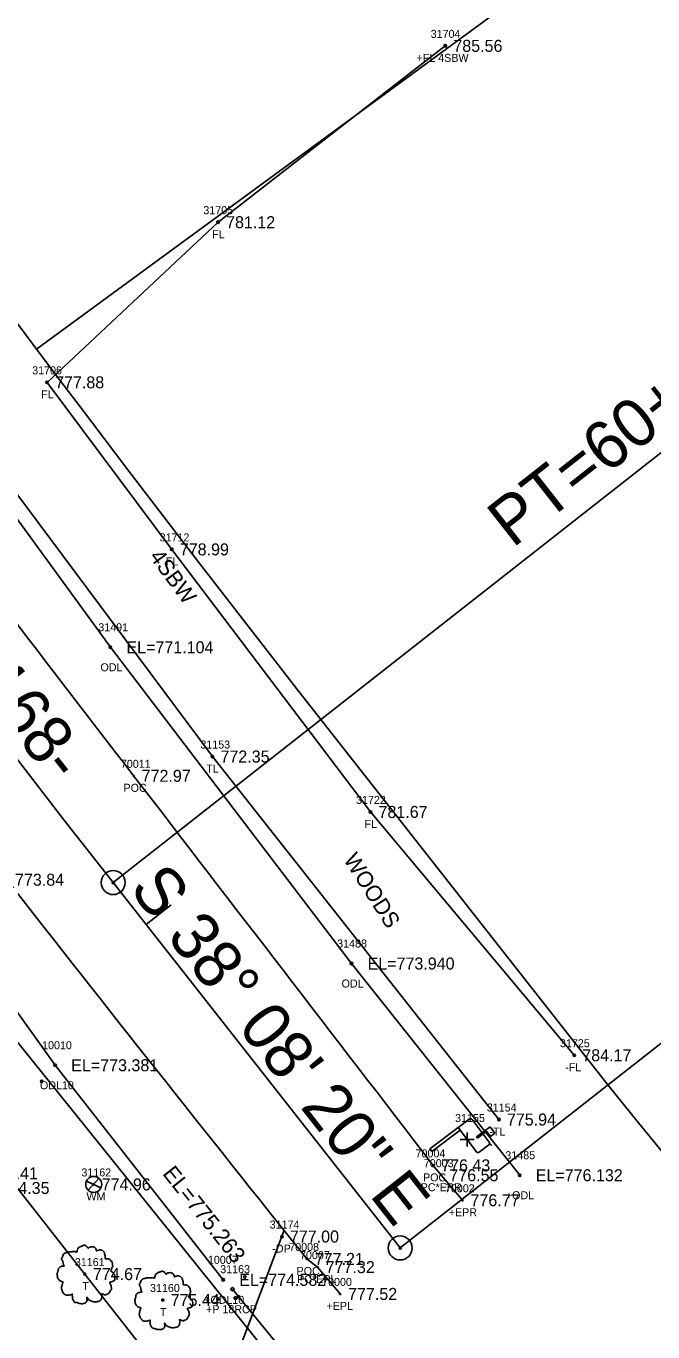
# Model space of a CAD drawing. Extents: x 1375131 to 1378678, y 999028 to 1004053.
# Drawn here: x 1378126.3 to 1378204.6, y 1000372 to 1000535.2 of the extents above; entities that cross this region are included whole.
import ezdxf

# ---------------------------------------------------------------- set-up
doc = ezdxf.new("R2010")
doc.units = 0
for name, color, linetype in [('Default', 7, 'Continuous'), ('RD_EX_BldgApp', 7, 'Continuous'), ('RD_EX_DR_Pipe', 7, 'Continuous'), ('RD_EX_DR_Pipe_txCode', 7, 'Continuous'), ('RD_EX_Driveway', 7, 'Continuous'), ('RD_EX_Driveway_txCode', 7, 'Continuous'), ('RD_EX_DV_Prop', 7, 'Continuous'), ('RD_EX_Fence_Other', 7, 'Continuous'), ('RD_EX_Fence_Other_txCode', 7, 'Continuous'), ('RD_EX_H2O', 7, 'Continuous'), ('RD_EX_H2O_txCode', 7, 'Continuous'), ('RD_EX_Road', 7, 'Continuous'), ('RD_EX_Road_txCode', 7, 'Continuous'), ('RD_EX_RW', 7, 'Continuous'), ('RD_EX_SU_Elec', 7, 'Continuous'), ('RD_EX_TX_Driveway_ELEV', 7, 'Continuous'), ('RD_EX_TX_Fence_Other_ELEV', 7, 'Continuous'), ('RD_EX_TX_H2O_ELEV', 7, 'Continuous'), ('RD_EX_TX_Road_ELEV', 7, 'Continuous'), ('RD_EX_TX_UT_ELEV', 7, 'Continuous'), ('RD_EX_TX_VEG_ELEV', 7, 'Continuous'), ('RD_EX_UT', 7, 'Continuous'), ('RD_EX_UT_txCode', 7, 'Continuous'), ('RD_EX_VEG', 7, 'Continuous'), ('RD_EX_VEG_txCode', 7, 'Continuous'), ('RD_HC_Cl', 7, 'Continuous'), ('RD_HC_Data', 7, 'Continuous'), ('RD_HC_Data_Tic', 7, 'Continuous'), ('RD_SMD_Locator', 7, 'Continuous'), ('RD_TX_Misc2', 7, 'Continuous'), ('RD_TX_Pipe_ElevEX', 7, 'Continuous')]:
    doc.layers.add(name, color=color, linetype=linetype)

msp = doc.modelspace()

# ---------------------------------------------------------------- linework, layer by layer
at = {"layer": 'Default'}
for p, q in [((1378181.41, 1000396.94), (1378181.41, 1000395.19)), ((1378182.28, 1000396.07), (1378180.53, 1000396.07))]:
    msp.add_line(p, q, dxfattribs=at)
at = {"layer": 'RD_EX_BldgApp'}
for p, q in [((1378180.26, 1000397.58), (1378181.66, 1000398.63)), ((1378182.01, 1000398.58), (1378184.14, 1000395.76)), ((1378180.26, 1000397.58), (1378176.74, 1000394.92)), ((1378180.52, 1000397.24), (1378177, 1000394.58)), ((1378182.55, 1000394.56), (1378180.26, 1000397.58)), ((1378182.58, 1000396.41), (1378184.25, 1000397.68)), ((1378183.82, 1000397.12), (1378182.69, 1000396.26)), ((1378184.33, 1000396.45), (1378183.82, 1000397.12)), ((1378184.25, 1000397.68), (1378184.87, 1000396.86)), ((1378184.87, 1000396.86), (1378184.33, 1000396.45)), ((1378182.69, 1000396.26), (1378182.58, 1000396.41)), ((1378184.09, 1000395.41), (1378182.9, 1000394.51)), ((1378184.09, 1000395.41), (1378184.29, 1000395.56)), ((1378184.29, 1000395.56), (1378184.44, 1000395.36)), ((1378184.44, 1000395.36), (1378184.34, 1000395.29)), ((1378176.74, 1000394.92), (1378177, 1000394.58))]:
    msp.add_line(p, q, dxfattribs=at)
for centre, start, end in [((1378181.81, 1000398.43), 37.0668, 127.0668), ((1378183.94, 1000395.61), 307.0668, 37.0668), ((1378182.74, 1000394.71), 217.0668, 307.0668)]:
    msp.add_arc(centre, 0.25, start, end, dxfattribs=at)
at = {"layer": 'RD_EX_DR_Pipe'}
msp.add_line((1378152.08, 1000377.38), (1378177.88, 1000345.8), dxfattribs=at)
at = {"layer": 'RD_EX_Driveway'}
msp.add_lwpolyline([(1378148.02, 1000354.03), (1378152.55, 1000368.83), (1378158.54, 1000384.74)], dxfattribs=at)
at = {"layer": 'RD_EX_DV_Prop'}
msp.add_line((1378127.6, 1000494.84), (1378498.59, 1000766.64), dxfattribs=at)
at = {"layer": 'RD_EX_Fence_Other'}
msp.add_lwpolyline([(1378178.67, 1000532.72), (1378150.28, 1000510.69), (1378128.92, 1000490.68), (1378144.5, 1000469.81), (1378169.32, 1000437.01), (1378194.78, 1000406.61)], dxfattribs=at)
at = {"layer": 'RD_EX_H2O'}
for points in [[(1378150.92, 1000378.55), (1378129.93, 1000405.36), (1378103.43, 1000442.38), (1378075.97, 1000479.61), (1378048.05, 1000515.88), (1378024, 1000553.21), (1377996.39, 1000591.76), (1377970.53, 1000631.66), (1377963.48, 1000646.08)], [(1378187.96, 1000391.62), (1378166.95, 1000418.07), (1378136.83, 1000457.58), (1378104.58, 1000501.86), (1378079.02, 1000536.04), (1378053.9, 1000573.86), (1378029.31, 1000608.17), (1378022.93, 1000618.73)]]:
    msp.add_lwpolyline(points, dxfattribs=at)
at = {"layer": 'RD_EX_Road'}
for points in [[(1378180.81, 1000388.49), (1378178.17, 1000391.62), (1378177.15, 1000392.85)], [(1378165.52, 1000376.79), (1378162.72, 1000380.14), (1378161.36, 1000381.16)]]:
    msp.add_lwpolyline(points, dxfattribs=at)
for points in [[(1378177.15, 1000392.85), (1378139.73, 1000441.52), (1378104.67, 1000487.69), (1378071.79, 1000533.09), (1378038.45, 1000579.8), (1378007.55, 1000627.96), (1377974.27, 1000678.86), (1377944.47, 1000727.12), (1377913.03, 1000778.58), (1377899.67, 1000800.29)], [(1378161.36, 1000381.16), (1378123.91, 1000428.54), (1378087.58, 1000476.32), (1378055.08, 1000520.94), (1378021.67, 1000568.71), (1377989.95, 1000617.08), (1377957.33, 1000668.38), (1377927.53, 1000716.55), (1377895.41, 1000768.82), (1377883.75, 1000788.5)]]:
    msp.add_spline(points, degree=3, dxfattribs=at)
at = {"layer": 'RD_EX_RW'}
for p, q in [((1378163.13, 1000448.56), (1378198.98, 1000402.91)), ((1378163.13, 1000448.56), (1378198.98, 1000402.91)), ((1378111.22, 1000407.8), (1378147.34, 1000361.8))]:
    msp.add_line(p, q, dxfattribs=at)
for centre, radius, start, end in [((1380260.77, 1002095.62), 2667, 211.36799, 218.13892), ((1380472.72, 1002238.12), 2921.96, 218.90813, 226.54139)]:
    msp.add_arc(centre, radius, start, end, dxfattribs=at)
at = {"layer": 'RD_EX_SU_Elec'}
msp.add_lwpolyline([(1377798.03, 1000893.79), (1378025.9, 1000531.77), (1378278.5, 1000217.55)], dxfattribs=at)
at = {"layer": 'RD_EX_UT'}
for p, q in [((1378133.83, 1000390.89), (1378135.64, 1000390.03)), ((1378134.07, 1000389.74), (1378135.4, 1000391.19))]:
    msp.add_line(p, q, dxfattribs=at)
msp.add_circle((1378134.74, 1000390.47), 1, dxfattribs=at)
at = {"layer": 'RD_EX_VEG'}
msp.add_lwpolyline([(1377975.86, 1000867.47), (1377940.96, 1000846.12), (1377905.66, 1000824.77), (1377936.14, 1000772.34), (1377973.26, 1000709.66), (1378011.8, 1000643.94), (1378051.79, 1000581.32), (1378077.27, 1000544.45), (1378109.04, 1000498.32), (1378149.58, 1000443.93), (1378185.36, 1000398.58)], dxfattribs=at)
for centre, radius in [((1378133.64, 1000379.27), 0.125), ((1378133.63, 1000379.26), 0.00005), ((1378143.36, 1000376.03), 0.125), ((1378143.35, 1000376.02), 0.00005)]:
    msp.add_circle(centre, radius, dxfattribs=at)
for points in [[(1378133.7, 1000382.85), (1378133.55, 1000382.87), (1378133.39, 1000382.82), (1378133.27, 1000382.77), (1378133.15, 1000382.73), (1378133.04, 1000382.68), (1378132.89, 1000382.59), (1378132.78, 1000382.49), (1378132.72, 1000382.37), (1378132.69, 1000382.25), (1378132.67, 1000382.12), (1378132.67, 1000382.03), (1378132.6, 1000382.02), (1378132.53, 1000382.03), (1378132.4, 1000382.07), (1378132.28, 1000382.07), (1378132.15, 1000382.07), (1378131.98, 1000382.05), (1378131.8, 1000382.05), (1378131.67, 1000382.03), (1378131.5, 1000382.01), (1378131.32, 1000381.94), (1378131.14, 1000381.88), (1378130.99, 1000381.76), (1378130.87, 1000381.52), (1378130.81, 1000381.34), (1378130.73, 1000381.22), (1378130.81, 1000380.99), (1378130.89, 1000380.82), (1378130.91, 1000380.72), (1378130.94, 1000380.51), (1378130.99, 1000380.39), (1378131.06, 1000380.29), (1378131.02, 1000380.28), (1378130.83, 1000380.26), (1378130.68, 1000380.21), (1378130.47, 1000380.09), (1378130.36, 1000379.98), (1378130.31, 1000379.82), (1378130.29, 1000379.64), (1378130.24, 1000379.54), (1378130.21, 1000379.41), (1378130.19, 1000379.37), (1378130.17, 1000379.21), (1378130.22, 1000378.98), (1378130.23, 1000378.81), (1378130.29, 1000378.69), (1378130.37, 1000378.61), (1378130.46, 1000378.48), (1378130.66, 1000378.37), (1378130.82, 1000378.32), (1378130.92, 1000378.31), (1378130.83, 1000378.06), (1378130.81, 1000377.88), (1378130.74, 1000377.68), (1378130.74, 1000377.64), (1378130.72, 1000377.41), (1378130.79, 1000377.24), (1378130.83, 1000377.06), (1378130.92, 1000376.94), (1378131.06, 1000376.79), (1378131.22, 1000376.68), (1378131.47, 1000376.62), (1378131.67, 1000376.63), (1378131.95, 1000376.72), (1378132.08, 1000376.76), (1378132.07, 1000376.67), (1378132.08, 1000376.48), (1378132.08, 1000376.27), (1378132.15, 1000376.11), (1378132.2, 1000375.97), (1378132.28, 1000375.85), (1378132.44, 1000375.73), (1378132.64, 1000375.7), (1378132.85, 1000375.62), (1378133.08, 1000375.58), (1378133.33, 1000375.57), (1378133.63, 1000375.65), (1378133.77, 1000375.71), (1378133.82, 1000375.8), (1378133.92, 1000375.98), (1378133.89, 1000376.1), (1378133.9, 1000376.39), (1378133.95, 1000376.31), (1378134.04, 1000376.13), (1378134.29, 1000375.98), (1378134.49, 1000375.9), (1378134.73, 1000375.82), (1378134.88, 1000375.78), (1378135.12, 1000375.82), (1378135.3, 1000375.86), (1378135.49, 1000375.92), (1378135.64, 1000376.06), (1378135.73, 1000376.2), (1378135.75, 1000376.33), (1378135.79, 1000376.52), (1378135.82, 1000376.61)], [(1378135.82, 1000376.61), (1378135.78, 1000376.69), (1378135.75, 1000376.82), (1378135.79, 1000376.81), (1378135.88, 1000376.78), (1378136.02, 1000376.72), (1378136.13, 1000376.68), (1378136.29, 1000376.69), (1378136.43, 1000376.74), (1378136.65, 1000376.88), (1378136.79, 1000377.12), (1378136.93, 1000377.32), (1378136.97, 1000377.48), (1378136.94, 1000377.59), (1378136.93, 1000377.84), (1378136.83, 1000377.97), (1378136.8, 1000378.03), (1378136.75, 1000378.23), (1378136.79, 1000378.26), (1378136.93, 1000378.28), (1378137.11, 1000378.34), (1378137.25, 1000378.41), (1378137.36, 1000378.49), (1378137.4, 1000378.61), (1378137.39, 1000378.81), (1378137.41, 1000379.01), (1378137.38, 1000379.08), (1378137.33, 1000379.16), (1378137.29, 1000379.26), (1378137.21, 1000379.33), (1378137.16, 1000379.41), (1378137.11, 1000379.46), (1378137.05, 1000379.53), (1378136.97, 1000379.59), (1378136.89, 1000379.62), (1378136.87, 1000379.69), (1378136.94, 1000379.79), (1378136.97, 1000379.84), (1378136.98, 1000379.96), (1378137.09, 1000380.13), (1378137.11, 1000380.33), (1378137.09, 1000380.54), (1378137.07, 1000380.68), (1378136.99, 1000380.82), (1378136.89, 1000380.94), (1378136.83, 1000381.03), (1378136.74, 1000381.09), (1378136.58, 1000381.16), (1378136.45, 1000381.18), (1378136.28, 1000381.18), (1378136.18, 1000381.21), (1378136.19, 1000381.23), (1378136.19, 1000381.31), (1378136.19, 1000381.44), (1378136.15, 1000381.67), (1378136.08, 1000381.92), (1378136.08, 1000381.93), (1378136.03, 1000382.05), (1378135.92, 1000382.15), (1378135.83, 1000382.2), (1378135.73, 1000382.27), (1378135.6, 1000382.28), (1378135.45, 1000382.28), (1378135.32, 1000382.25), (1378135.22, 1000382.2), (1378135.13, 1000382.14), (1378135.09, 1000382.22), (1378135.04, 1000382.37), (1378135.02, 1000382.44), (1378134.94, 1000382.53), (1378134.83, 1000382.63), (1378134.6, 1000382.69), (1378134.29, 1000382.65), (1378134.14, 1000382.55), (1378134.07, 1000382.47), (1378134.04, 1000382.53), (1378133.94, 1000382.63), (1378133.89, 1000382.72), (1378133.8, 1000382.78), (1378133.73, 1000382.83), (1378133.68, 1000382.85)], [(1378143.42, 1000379.61), (1378143.27, 1000379.62), (1378143.11, 1000379.57), (1378142.98, 1000379.52), (1378142.87, 1000379.49), (1378142.76, 1000379.44), (1378142.61, 1000379.35), (1378142.5, 1000379.25), (1378142.43, 1000379.12), (1378142.41, 1000379.01), (1378142.38, 1000378.87), (1378142.38, 1000378.79), (1378142.32, 1000378.77), (1378142.25, 1000378.79), (1378142.12, 1000378.82), (1378142, 1000378.82), (1378141.87, 1000378.82), (1378141.7, 1000378.81), (1378141.52, 1000378.81), (1378141.38, 1000378.79), (1378141.22, 1000378.76), (1378141.03, 1000378.7), (1378140.86, 1000378.64), (1378140.71, 1000378.51), (1378140.58, 1000378.27), (1378140.52, 1000378.1), (1378140.45, 1000377.97), (1378140.52, 1000377.75), (1378140.61, 1000377.58), (1378140.62, 1000377.48), (1378140.66, 1000377.26), (1378140.71, 1000377.15), (1378140.77, 1000377.05), (1378140.73, 1000377.04), (1378140.55, 1000377.01), (1378140.4, 1000376.96), (1378140.18, 1000376.85), (1378140.07, 1000376.74), (1378140.02, 1000376.58), (1378140.01, 1000376.4), (1378139.96, 1000376.3), (1378139.92, 1000376.16), (1378139.91, 1000376.13), (1378139.89, 1000375.96), (1378139.94, 1000375.74), (1378139.95, 1000375.56), (1378140.01, 1000375.45), (1378140.08, 1000375.36), (1378140.17, 1000375.24), (1378140.37, 1000375.13), (1378140.53, 1000375.08), (1378140.63, 1000375.06), (1378140.55, 1000374.81), (1378140.52, 1000374.64), (1378140.46, 1000374.44), (1378140.46, 1000374.4), (1378140.43, 1000374.16), (1378140.51, 1000374), (1378140.55, 1000373.81), (1378140.63, 1000373.7), (1378140.77, 1000373.55), (1378140.93, 1000373.44), (1378141.18, 1000373.38), (1378141.38, 1000373.39), (1378141.67, 1000373.48), (1378141.8, 1000373.51), (1378141.78, 1000373.43), (1378141.8, 1000373.24), (1378141.8, 1000373.03), (1378141.87, 1000372.86), (1378141.92, 1000372.73), (1378142, 1000372.6), (1378142.16, 1000372.49), (1378142.36, 1000372.45), (1378142.57, 1000372.38), (1378142.8, 1000372.34), (1378143.05, 1000372.33), (1378143.35, 1000372.4), (1378143.48, 1000372.46), (1378143.53, 1000372.55), (1378143.63, 1000372.74), (1378143.61, 1000372.85), (1378143.62, 1000373.15), (1378143.67, 1000373.06), (1378143.76, 1000372.89), (1378144.01, 1000372.74), (1378144.21, 1000372.65), (1378144.45, 1000372.58), (1378144.6, 1000372.54), (1378144.83, 1000372.58), (1378145.02, 1000372.61), (1378145.21, 1000372.68), (1378145.36, 1000372.81), (1378145.45, 1000372.95), (1378145.47, 1000373.09), (1378145.51, 1000373.28), (1378145.53, 1000373.36)], [(1378145.53, 1000373.36), (1378145.5, 1000373.45), (1378145.47, 1000373.58), (1378145.51, 1000373.56), (1378145.6, 1000373.54), (1378145.73, 1000373.48), (1378145.84, 1000373.44), (1378146.01, 1000373.45), (1378146.14, 1000373.5), (1378146.37, 1000373.64), (1378146.51, 1000373.88), (1378146.64, 1000374.08), (1378146.68, 1000374.24), (1378146.66, 1000374.35), (1378146.64, 1000374.6), (1378146.54, 1000374.73), (1378146.52, 1000374.79), (1378146.47, 1000374.99), (1378146.51, 1000375.01), (1378146.64, 1000375.04), (1378146.83, 1000375.1), (1378146.97, 1000375.16), (1378147.08, 1000375.25), (1378147.12, 1000375.36), (1378147.11, 1000375.56), (1378147.13, 1000375.76), (1378147.09, 1000375.84), (1378147.04, 1000375.91), (1378147.01, 1000376.01), (1378146.93, 1000376.09), (1378146.88, 1000376.16), (1378146.83, 1000376.21), (1378146.77, 1000376.29), (1378146.68, 1000376.35), (1378146.61, 1000376.38), (1378146.58, 1000376.45), (1378146.66, 1000376.55), (1378146.68, 1000376.6), (1378146.69, 1000376.71), (1378146.81, 1000376.89), (1378146.83, 1000377.09), (1378146.81, 1000377.3), (1378146.78, 1000377.44), (1378146.71, 1000377.58), (1378146.61, 1000377.7), (1378146.54, 1000377.79), (1378146.46, 1000377.85), (1378146.29, 1000377.91), (1378146.17, 1000377.94), (1378145.99, 1000377.94), (1378145.89, 1000377.96), (1378145.91, 1000377.99), (1378145.91, 1000378.06), (1378145.91, 1000378.2), (1378145.87, 1000378.42), (1378145.79, 1000378.67), (1378145.79, 1000378.69), (1378145.74, 1000378.81), (1378145.63, 1000378.91), (1378145.55, 1000378.96), (1378145.45, 1000379.02), (1378145.32, 1000379.04), (1378145.17, 1000379.04), (1378145.03, 1000379.01), (1378144.93, 1000378.96), (1378144.85, 1000378.9), (1378144.81, 1000378.97), (1378144.76, 1000379.12), (1378144.73, 1000379.2), (1378144.66, 1000379.29), (1378144.55, 1000379.39), (1378144.32, 1000379.45), (1378144.01, 1000379.41), (1378143.86, 1000379.31), (1378143.78, 1000379.22), (1378143.76, 1000379.29), (1378143.66, 1000379.39), (1378143.61, 1000379.47), (1378143.52, 1000379.54), (1378143.45, 1000379.59), (1378143.4, 1000379.61)]]:
    msp.add_spline(points, degree=3, dxfattribs=at)
at = {"layer": 'RD_HC_Cl'}
msp.add_line((1378137.18, 1000428.18), (1378173.03, 1000382.53), dxfattribs=at)
msp.add_arc((1380260.77, 1002095.62), 2700, 211.36799, 218.13892, dxfattribs=at)
at = {"layer": 'RD_HC_Data'}
for p, q in [((1378137.18, 1000428.18), (1378228.15, 1000499.61)), ((1378173.03, 1000382.53), (1378269.04, 1000457.92))]:
    msp.add_line(p, q, dxfattribs=at)
for centre, radius in [((1378137.18, 1000428.18), 1.5), ((1378137.18, 1000428.18), 0.141), ((1378173.03, 1000382.53), 1.5), ((1378173.03, 1000382.53), 0.141)]:
    msp.add_circle(centre, radius, dxfattribs=at)
at = {"layer": 'RD_HC_Data_Tic'}
msp.add_line((1378141.29, 1000422.94), (1378144.44, 1000425.41), dxfattribs=at)
at = {"layer": 'RD_SMD_Locator'}
for centre, radius in [((1378178.67, 1000532.72), 0.15), ((1378150.28, 1000510.69), 0.15), ((1378128.92, 1000490.68), 0.15), ((1378144.5, 1000469.81), 0.15), ((1378136.83, 1000457.58), 0.15), ((1378149.58, 1000443.93), 0.15), ((1378139.73, 1000441.52), 0.075), ((1378169.32, 1000437.01), 0.15), ((1378166.95, 1000418.07), 0.15), ((1378194.78, 1000406.61), 0.15), ((1378129.93, 1000405.36), 0.15), ((1378128.25, 1000403.35), 0.15), ((1378185.36, 1000398.58), 0.15), ((1378177.15, 1000392.85), 0.075), ((1378134.74, 1000390.47), 0.075), ((1378178.17, 1000391.62), 0.075), ((1378187.96, 1000391.62), 0.15), ((1378180.81, 1000388.49), 0.075), ((1378158.25, 1000383.96), 0.15), ((1378173.03, 1000382.53), 0.075), ((1378161.36, 1000381.16), 0.075), ((1378133.64, 1000379.27), 0.075), ((1378153.62, 1000378.89), 0.15), ((1378162.72, 1000380.14), 0.075), ((1378150.92, 1000378.55), 0.15), ((1378152.08, 1000377.38), 0.2), ((1378143.36, 1000376.03), 0.075), ((1378150.26, 1000376.17), 0.15), ((1378152.46, 1000376.25), 0.15), ((1378152.8, 1000376.44), 0.15), ((1378165.52, 1000376.79), 0.075)]:
    msp.add_circle(centre, radius, dxfattribs=at)

# ---------------------------------------------------------------- texts
at = {"layer": 'Default'}
msp.add_text('31155', height=1, dxfattribs=at).set_placement((1378179.89, 1000398.27))
at = {"layer": 'RD_EX_DR_Pipe_txCode'}
for s, p in [('31163', (1378150.55, 1000379.38)), ('+P 18RCP', (1378148.78, 1000374.38))]:
    msp.add_text(s, height=1, dxfattribs=at).set_placement(p)
at = {"layer": 'RD_EX_Driveway_txCode'}
for s, p in [('31174', (1378156.73, 1000384.96)), ('-DP', (1378157.06, 1000381.96))]:
    msp.add_text(s, height=1, dxfattribs=at).set_placement(p)
at = {"layer": 'RD_EX_Fence_Other_txCode'}
for s, p in [('31704', (1378176.84, 1000533.72)), ('+FL 4SBW', (1378175.07, 1000530.72)), ('31705', (1378148.44, 1000511.69)), ('FL', (1378149.54, 1000508.69)), ('31706', (1378127.06, 1000491.68)), ('FL', (1378128.18, 1000488.68)), ('31712', (1378142.98, 1000470.81)), ('FL', (1378143.76, 1000467.81)), ('31722', (1378167.52, 1000438.01)), ('FL', (1378168.58, 1000435.01)), ('31725', (1378192.99, 1000407.61)), ('-FL', (1378193.64, 1000404.61))]:
    msp.add_text(s, height=1, dxfattribs=at).set_placement(p)
at = {"layer": 'RD_EX_H2O_txCode'}
for s, p in [('31491', (1378135.32, 1000459.58)), ('ODL', (1378135.59, 1000454.58)), ('31488', (1378165.16, 1000420.07)), ('ODL', (1378165.71, 1000415.07)), ('10010', (1378128.3, 1000407.36)), ('ODL10', (1378128.03, 1000402.36)), ('31485', (1378186.17, 1000393.62)), ('+ODL', (1378186.23, 1000388.62)), ('10007', (1378149.01, 1000380.55)), ('+ODL10', (1378148.53, 1000375.55))]:
    msp.add_text(s, height=1, dxfattribs=at).set_placement(p)
at = {"layer": 'RD_EX_Road_txCode'}
for s, p in [('70011', (1378138.14, 1000442.52)), ('POC', (1378138.47, 1000439.52)), ('70004', (1378174.95, 1000393.85)), ('70003', (1378175.98, 1000392.62)), ('PC*EPR', (1378175.59, 1000389.62)), ('POC', (1378175.88, 1000390.85)), ('70002', (1378178.62, 1000389.49)), ('+EPR', (1378179.1, 1000386.49)), ('70008', (1378159.17, 1000382.16)), ('70007', (1378160.52, 1000381.14)), ('POC', (1378160.09, 1000379.16)), ('PC*EPL', (1378160.16, 1000378.14)), ('70000', (1378163.28, 1000377.79)), ('+EPL', (1378163.83, 1000374.79))]:
    msp.add_text(s, height=1, dxfattribs=at).set_placement(p)
at = {"layer": 'RD_EX_TX_Driveway_ELEV'}
msp.add_text('777.00', height=1.5, dxfattribs=at).set_placement((1378159.25, 1000383.21))
at = {"layer": 'RD_EX_TX_Fence_Other_ELEV'}
for s, p in [('785.56', (1378179.67, 1000531.97)), ('781.12', (1378151.28, 1000509.94)), ('777.88', (1378129.92, 1000489.93)), ('778.99', (1378145.5, 1000469.06)), ('781.67', (1378170.32, 1000436.26)), ('784.17', (1378195.78, 1000405.86)), ('774.41', (1378121.64, 1000391.11))]:
    msp.add_text(s, height=1.5, dxfattribs=at).set_placement(p)
at = {"layer": 'RD_EX_TX_H2O_ELEV'}
for s, p in [('EL=771.104', (1378138.83, 1000456.83)), ('EL=773.940', (1378168.95, 1000417.32)), ('EL=773.381', (1378131.93, 1000404.61)), ('EL=776.132', (1378189.96, 1000390.87)), ('EL=774.582', (1378152.92, 1000377.8))]:
    msp.add_text(s, height=1.5, dxfattribs=at).set_placement(p)
at = {"layer": 'RD_EX_TX_Road_ELEV'}
for s, p in [('772.97', (1378140.73, 1000440.77)), ('773.84', (1378124.91, 1000427.79)), ('776.43', (1378178.15, 1000392.1)), ('776.55', (1378179.17, 1000390.87)), ('776.77', (1378181.81, 1000387.74)), ('777.21', (1378162.36, 1000380.41)), ('777.32', (1378163.72, 1000379.39)), ('777.52', (1378166.52, 1000376.04))]:
    msp.add_text(s, height=1.5, dxfattribs=at).set_placement(p)
at = {"layer": 'RD_EX_TX_UT_ELEV'}
msp.add_text('774.96', height=1.5, dxfattribs=at).set_placement((1378135.74, 1000389.72))
at = {"layer": 'RD_EX_TX_VEG_ELEV'}
for s, p in [('772.35', (1378150.58, 1000443.18)), ('775.94', (1378186.36, 1000397.83)), ('774.35', (1378123.09, 1000389.28)), ('774.67', (1378134.64, 1000378.52)), ('775.44', (1378144.36, 1000375.28))]:
    msp.add_text(s, height=1.5, dxfattribs=at).set_placement(p)
at = {"layer": 'RD_EX_UT_txCode'}
for s, p in [('31162', (1378133.21, 1000391.47)), ('WM', (1378133.84, 1000388.47))]:
    msp.add_text(s, height=1, dxfattribs=at).set_placement(p)
at = {"layer": 'RD_EX_VEG_txCode'}
for s, p in [('31153', (1378148.07, 1000444.93)), ('TL', (1378148.81, 1000441.93)), ('31154', (1378183.85, 1000399.58)), ('-TL', (1378184.18, 1000396.58)), ('31161', (1378132.39, 1000380.27)), ('T', (1378133.32, 1000377.27)), ('31160', (1378141.78, 1000377.03)), ('T', (1378143.03, 1000374.03))]:
    msp.add_text(s, height=1, dxfattribs=at).set_placement(p)
at = {"layer": 'RD_HC_Data'}
for s, rotation, p in [('PT=60+93.34', 38.1389, (1378187.07, 1000469.9)), ('-SC168-', 308.1389, (1378111.23, 1000463.9)), ('S 38%%d 08\' 20" E', 308.1389, (1378139.06, 1000427.4))]:
    msp.add_text(s, height=6, rotation=rotation, dxfattribs=at).set_placement(p)
at = {"layer": 'RD_TX_Misc2'}
for s, rotation, p in [('4SBW', 306.317, (1378141.62, 1000468.89)), ('WOODS', 302.3586, (1378165.89, 1000431.07))]:
    msp.add_text(s, height=2, rotation=rotation, dxfattribs=at).set_placement(p)
at = {"layer": 'RD_TX_Pipe_ElevEX'}
msp.add_text('EL=775.263', height=2, rotation=308.5422, dxfattribs=at).set_placement((1378143.26, 1000391.79))

doc.saveas('drawing.dxf')
